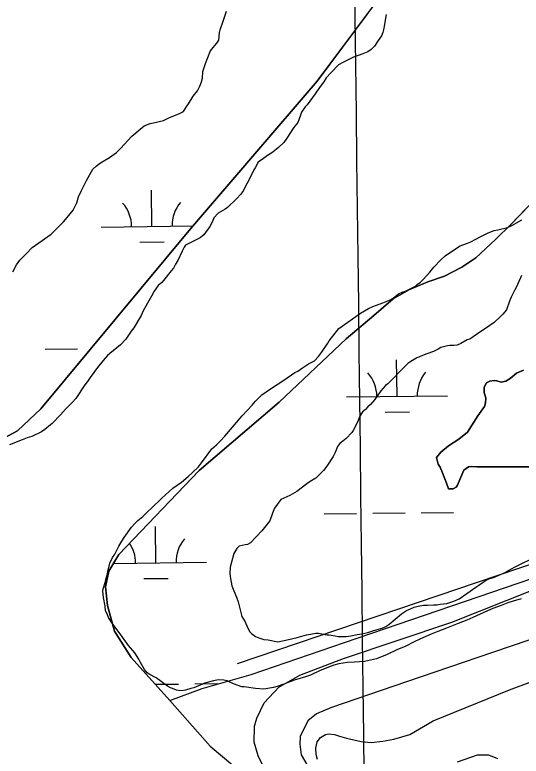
# Model space of a CAD drawing. Extents: x 3694830 to 3732949, y 415201 to 440970.
# Drawn here: x 3703884 to 3704384, y 430884 to 431617 of the extents above; entities that cross this region are included whole.
import ezdxf

# ---------------------------------------------------------------- set-up
doc = ezdxf.new("R2010")
doc.units = 0
for name, color, linetype in [('V-GRID-MAJR', 7, 'Continuous'), ('V-LEVE-TOET', 7, 'Continuous'), ('V-SITE-VEGE', 7, 'Continuous'), ('V-TOPO-SHOR', 7, 'Continuous'), ('V-WETL-SWMP', 7, 'Continuous')]:
    doc.layers.add(name, color=color, linetype=linetype)

msp = doc.modelspace()

# ---------------------------------------------------------------- linework, layer by layer
at = {"layer": 'V-GRID-MAJR'}
msp.add_spline([(3704347.28, 420679.41), (3704276.78, 426737.89), (3704206.26, 432798.3), (3704135.74, 438858.72), (3704135.72, 438860.65)], degree=3, dxfattribs=at)
at = {"layer": 'V-LEVE-TOET'}
for points in [[(3704129.44, 430873.24), (3704124.1, 430884.04), (3704120.43, 430897.73), (3704120.5, 430913.47), (3704123.02, 430921.34), (3704130.12, 430936.64), (3704144.69, 430951.91), (3704165.46, 430963.84), (3704208.63, 430980.23), (3704315.7, 431016.25), (3704425.28, 431059.71), (3704496.23, 431080.54), (3704580.05, 431106.71), (3704695, 431146), (3704800.43, 431185.34), (3704925.35, 431230.39), (3705032.02, 431269.72), (3705130.39, 431307.02), (3705200.11, 431330.76), (3705271.48, 431352.83), (3705360.29, 431385.19)], [(3705435.94, 431364.16), (3705325.96, 431325.67), (3705200.21, 431281.45), (3705041.68, 431224.93), (3704937.08, 431185.6), (3704815.91, 431145.5), (3704687.24, 431097.56), (3704555.69, 431052.53), (3704446.14, 431016.94), (3704356.08, 430986.24), (3704271.01, 430957.18), (3704196.72, 430931.8), (3704181.78, 430925.65), (3704173.46, 430918.64), (3704165.94, 430903.34), (3704165.49, 430895.47), (3704166.69, 430885.11), (3704172.45, 430875.55)]]:
    msp.add_lwpolyline(points, dxfattribs=at)
at = {"layer": 'V-SITE-VEGE'}
for points in [[(3703881.56, 431362.69), (3703885.31, 431369.43), (3703888.71, 431374.15), (3703895.16, 431380.88), (3703900.93, 431386.6), (3703903.98, 431388.95), (3703919.57, 431400.04), (3703931.79, 431412.15), (3703935.53, 431416.53), (3703941.3, 431423.6), (3703945.05, 431431.02), (3703946.77, 431436.76), (3703949.5, 431443.17), (3703954.61, 431452.95), (3703960.74, 431464.07), (3703964.13, 431467.1), (3703968.2, 431470.47), (3703977.35, 431475.83), (3703984.13, 431480.54), (3703988.2, 431484.57), (3703999.4, 431496.69), (3704007.54, 431503.75), (3704011.62, 431507.12), (3704017.37, 431509.46), (3704020.75, 431510.12), (3704030.57, 431512.44), (3704036.66, 431515.12), (3704045.8, 431518.8), (3704050.54, 431521.14), (3704053.61, 431526.54), (3704055.31, 431528.9), (3704060.07, 431536.31), (3704064.15, 431541.7), (3704066.53, 431546.08), (3704068.24, 431550.47), (3704069.27, 431554.18), (3704069.64, 431560.6), (3704072.04, 431568.7), (3704076.82, 431580.51), (3704078.18, 431582.53), (3704083.27, 431588.6), (3704085.31, 431591.63), (3704086.02, 431599.4), (3704086.71, 431602.1), (3704089.79, 431610.54), (3704092.87, 431620.32)], [(3704250.68, 431616.95), (3704249.98, 431611.54), (3704249.29, 431607.15), (3704248.25, 431602.09), (3704247.56, 431599.38), (3704246.2, 431596.01), (3704242.8, 431591.29), (3704239.4, 431585.9), (3704236, 431582.54), (3704232.61, 431580.18), (3704227.87, 431578.18), (3704218.4, 431574.84), (3704212.64, 431571.82), (3704207.9, 431569.81), (3704203.83, 431567.46), (3704196.36, 431559.72), (3704191.61, 431554.34), (3704189.23, 431550.63), (3704184.81, 431544.9), (3704180.73, 431538.5), (3704178.01, 431535.13), (3704172.57, 431527.72), (3704170.87, 431525.7), (3704167.13, 431520.64), (3704166.11, 431517.61), (3704163.37, 431510.19), (3704159.29, 431505.13), (3704152.49, 431494.69), (3704149.77, 431490.64), (3704144.34, 431485.6), (3704138.91, 431480.89), (3704133.49, 431477.53)], [(3704133.49, 431477.53), (3704129.43, 431474.85), (3704124.34, 431471.15), (3704121.27, 431465.42), (3704119.91, 431463.39), (3704116.84, 431456.65), (3704109.35, 431442.82), (3704106.97, 431439.46), (3704102.89, 431434.74), (3704094.07, 431426.33), (3704091.7, 431424.65), (3704084.58, 431420.63), (3704080.51, 431415.91), (3704079.14, 431412.54), (3704076.42, 431407.48), (3704070.64, 431399.39), (3704066.91, 431396.37), (3704060.47, 431393.02), (3704052.34, 431389), (3704050.98, 431386.97), (3704049.27, 431382.93), (3704044.84, 431373.82), (3704042.46, 431370.11), (3704040.42, 431366.41), (3704038.38, 431363.71), (3704030.56, 431353.94), (3704028.87, 431352.26), (3704025.47, 431349.23), (3704021.4, 431343.5), (3704018.67, 431338.45), (3704017.31, 431336.42), (3704010.5, 431323.95), (3704008.45, 431319.57), (3704001.3, 431307.43), (3703998.58, 431304.06), (3703993.48, 431295.97), (3703988.05, 431290.59), (3703984.66, 431287.56), (3703977.54, 431281.85), (3703975.16, 431279.83), (3703971.09, 431275.11), (3703965.31, 431268.04), (3703958.17, 431258.27), (3703955.45, 431254.23), (3703952.73, 431250.86), (3703943.89, 431237.38), (3703940.83, 431233.68), (3703936.76, 431229.98), (3703933.7, 431226.95), (3703928.95, 431221.22), (3703920.46, 431212.81), (3703918.77, 431211.47), (3703913.34, 431206.76), (3703909.95, 431204.4), (3703900.47, 431199.71), (3703895.73, 431198.38), (3703890.99, 431196.38), (3703878.47, 431191.7)], [(3704334.55, 431392.18), (3704339.62, 431394.87), (3704343.69, 431397.21), (3704351.82, 431401.23), (3704357.58, 431403.58), (3704361.3, 431404.24), (3704370.77, 431406.56), (3704375.18, 431408.57), (3704385, 431413.93)], [(3704099.83, 430955.2), (3704093.76, 430958.27), (3704090.38, 430958.96), (3704085.31, 430959.32), (3704083.29, 430958.99), (3704080.24, 430958.32), (3704071.11, 430956), (3704069.07, 430954.99), (3704060.61, 430951.31), (3704057.57, 430950.65), (3704052.49, 430948.98), (3704048.1, 430948.32), (3704045.39, 430948.67), (3704043.37, 430949.02), (3704039.66, 430950.72), (3704037.63, 430951.41), (3704034.6, 430953.11), (3704023.48, 430961.27), (3704016.4, 430964.68), (3704014.38, 430966.04), (3704012.02, 430969.43), (3704008, 430976.21), (3704006.32, 430979.59), (3704002.29, 430986.03), (3703995.9, 430993.16), (3703988.51, 431003.66), (3703979.77, 431015.19), (3703976.42, 431020.95), (3703975.42, 431023.66), (3703973.41, 431027.72), (3703973.09, 431032.12), (3703971.43, 431040.57), (3703970.79, 431047), (3703971.13, 431049.36), (3703973.19, 431056.45), (3703973.54, 431058.48), (3703975.25, 431064.21), (3703975.6, 431066.24), (3703977.66, 431074.68), (3703980.39, 431080.08), (3703982.43, 431083.45), (3703986.52, 431091.54), (3703989.58, 431096.26), (3703991.63, 431099.97), (3703999.1, 431110.07), (3704002.16, 431113.78), (3704005.22, 431116.8), (3704010.31, 431120.84), (3704015.05, 431125.55), (3704018.79, 431128.92), (3704028.97, 431139.01), (3704039.83, 431148.76), (3704048.3, 431154.81), (3704055.08, 431160.19), (3704059.49, 431164.23), (3704065.26, 431169.95), (3704068.32, 431173.65), (3704078.52, 431187.8), (3704082.93, 431191.5), (3704087, 431195.54), (3704091.41, 431200.25), (3704108.4, 431220.12), (3704118.25, 431230.89), (3704121.64, 431234.93), (3704127.75, 431240.99), (3704136.56, 431247.03), (3704149.78, 431255.43), (3704160.63, 431263.15), (3704163.34, 431264.49), (3704168.08, 431267.85), (3704174.18, 431271.54), (3704179.94, 431274.56), (3704184.01, 431278.94), (3704186.73, 431282.98), (3704193.19, 431292.08), (3704194.56, 431294.44), (3704204.07, 431306.56), (3704212.88, 431312.95), (3704225.43, 431321.68), (3704233.22, 431326.38), (3704237.62, 431328.39), (3704247.44, 431332.06), (3704254.21, 431334.74), (3704257.6, 431336.75), (3704261.32, 431339.44), (3704263.02, 431340.78), (3704267.42, 431342.79), (3704269.79, 431343.46), (3704279.95, 431348.48), (3704281.65, 431350.16), (3704284.7, 431352.52), (3704287.41, 431355.21), (3704293.87, 431362.28), (3704297.94, 431367.33), (3704304.73, 431374.4), (3704309.14, 431378.44), (3704319.31, 431385.49), (3704324.05, 431388.51), (3704326.76, 431389.51), (3704331.16, 431390.85), (3704334.55, 431392.18)], [(3704382.03, 431353.12), (3704379.3, 431347.04), (3704377.94, 431345.02), (3704374.53, 431337.6), (3704372.82, 431333.55), (3704369.75, 431325.12), (3704366.35, 431320.74), (3704363.97, 431318.38), (3704357.53, 431312.67), (3704349.05, 431306.62), (3704344.31, 431303.6), (3704333.46, 431296.21), (3704331.09, 431295.54), (3704324.66, 431291.85), (3704320.93, 431290.18), (3704317.89, 431289.85), (3704313.83, 431289.87), (3704311.46, 431289.54), (3704305.04, 431287.88), (3704302.33, 431286.21), (3704297.58, 431283.86), (3704291.15, 431281.52), (3704285.06, 431279.18), (3704283.03, 431278.17), (3704281, 431277.51), (3704274.22, 431273.48), (3704272.19, 431272.14), (3704270.15, 431270.12), (3704252.5, 431251.94), (3704250.13, 431250.27), (3704245.71, 431244.88), (3704239.59, 431236.46), (3704235.18, 431231.41), (3704232.8, 431229.05), (3704230.43, 431226.69), (3704227.38, 431224.34), (3704224.31, 431219.29), (3704223.28, 431215.57), (3704220.21, 431209.5), (3704218.17, 431205.79), (3704216.81, 431203.77), (3704211.38, 431197.71), (3704207.99, 431195.36), (3704204.94, 431193.01), (3704202.56, 431189.98), (3704200.5, 431183.9), (3704198.46, 431180.19), (3704192, 431170.42), (3704188.94, 431166.38), (3704181.13, 431158.64), (3704175.71, 431155.28), (3704172.32, 431152.93), (3704162.49, 431145.54), (3704155.71, 431141.51), (3704146.57, 431137.49), (3704140.45, 431129.07), (3704138.4, 431124.01), (3704135.67, 431116.59), (3704127.85, 431106.48), (3704116.65, 431094.7), (3704113.6, 431093.03), (3704111.57, 431092.7), (3704105.48, 431091.37), (3704103.11, 431089.01), (3704100.04, 431084.29), (3704096.61, 431070.79), (3704096.24, 431064.37), (3704096.89, 431059.3), (3704098.22, 431052.2), (3704100.22, 431047.12), (3704102.9, 431041.03), (3704104.57, 431036.29), (3704108.23, 431021.74), (3704111.25, 431016.66), (3704113.59, 431010.9), (3704115.94, 431006.84), (3704117.62, 431005.14), (3704121.66, 431002.08), (3704125.03, 431000.71), (3704129.76, 430999), (3704134.15, 430998.65), (3704143.6, 430996.92), (3704153.08, 430998.91), (3704162.89, 431001.23), (3704172.02, 431003.89), (3704176.08, 431004.55), (3704181.15, 431005.54), (3704183.86, 431005.53), (3704192.3, 431003.81), (3704194.33, 431003.8), (3704200.4, 431002.76), (3704203.44, 431002.07), (3704211.22, 431002.04), (3704215.95, 431002.69), (3704222.04, 431004.02), (3704226.77, 431004.67), (3704232.86, 431006), (3704236.59, 431007.34), (3704242, 431009), (3704246.74, 431010.33), (3704250.46, 431012.01)], [(3704384.76, 431359.19), (3704383.74, 431356.83), (3704382.03, 431353.12)], [(3704250.46, 431012.01), (3704253.51, 431014.02), (3704266.06, 431024.44), (3704270.81, 431027.8), (3704274.87, 431029.48), (3704278.6, 431031.15), (3704282.32, 431032.15), (3704287.73, 431033.14), (3704291.78, 431033.12), (3704297.53, 431033.43), (3704300.91, 431033.42), (3704304.29, 431034.08), (3704310.72, 431034.73), (3704317.82, 431037.07), (3704322.9, 431039.41), (3704330.7, 431044.45), (3704339.51, 431050.83), (3704342.56, 431052.84), (3704346.63, 431055.87), (3704348.66, 431057.21), (3704352.39, 431059.22), (3704357.13, 431060.55), (3704368.64, 431065.24), (3704371.01, 431066.92), (3704378.46, 431070.94), (3704383.54, 431073.62), (3704394.38, 431078.98)], [(3704384.41, 431039.48), (3704376.29, 431037.15), (3704371.21, 431035.48), (3704364.44, 431032.81), (3704356.32, 431029.8), (3704350.9, 431027.46), (3704336.68, 431020.76), (3704330.58, 431018.09), (3704322.12, 431015.08), (3704310.61, 431010.4), (3704301.81, 431007.06), (3704295.38, 431004.38), (3704284.88, 430999.69), (3704277.77, 430996.34), (3704270.32, 430992.66), (3704261.52, 430988.98), (3704251.7, 430984.29), (3704241.2, 430979.94), (3704229.36, 430977.29), (3704219.56, 430976.65), (3704212.46, 430976.35), (3704204, 430975.03), (3704198.93, 430973.7), (3704193.85, 430971.69), (3704185.05, 430968.01), (3704175.91, 430964), (3704171.17, 430962.33), (3704160, 430959), (3704149.51, 430954.98), (3704143.08, 430952.65), (3704139.36, 430951.65), (3704129.89, 430950), (3704121.78, 430950.71), (3704110.29, 430952.45), (3704108.27, 430952.46), (3704099.83, 430955.2)]]:
    msp.add_lwpolyline(points, dxfattribs=at)
at = {"layer": 'V-TOPO-SHOR'}
for p, q in [((3704256.05, 431649.8), (3704182.51, 431551.21)), ((3704182.51, 431551.21), (3704057.42, 431405.09)), ((3704374.58, 431409.93), (3704403.86, 431440.4)), ((3704057.42, 431405.09), (3703909.22, 431227.1)), ((3704359.03, 431394.51), (3704374.58, 431409.93)), ((3704339.52, 431376.6), (3704359.03, 431394.51)), ((3704325.8, 431367.3), (3704339.52, 431376.6)), ((3704308.49, 431358.37), (3704325.8, 431367.3)), ((3704291.9, 431352.68), (3704308.49, 431358.37)), ((3704273.15, 431344.84), (3704291.9, 431352.68)), ((3704257.64, 431335.91), (3704273.15, 431344.84)), ((3704238.49, 431319.43), (3704257.64, 431335.91)), ((3704211.4, 431296.51), (3704238.49, 431319.43)), ((3704144.9, 431233.8), (3704211.4, 431296.51)), ((3704386.63, 431265.58), (3704379.83, 431262.42)), ((3704379.83, 431262.42), (3704373.43, 431257.26)), ((3704349.89, 431252.77), (3704347.88, 431248.6)), ((3704353.48, 431254.55), (3704349.89, 431252.77)), ((3704357.48, 431255.33), (3704353.48, 431254.55)), ((3704360.26, 431254.72), (3704357.48, 431255.33)), ((3704364.64, 431253.51), (3704360.26, 431254.72)), ((3704369.04, 431254.69), (3704364.64, 431253.51)), ((3704373.43, 431257.26), (3704369.04, 431254.69)), ((3704347.88, 431248.6), (3704347.66, 431243.41)), ((3704347.66, 431243.41), (3704349.43, 431237.82)), ((3704349.43, 431237.82), (3704349.21, 431233.04)), ((3704065.78, 431166.1), (3704144.9, 431233.8)), ((3704348, 431229.46), (3704341.58, 431220.11)), ((3704349.21, 431233.04), (3704348, 431229.46)), ((3703909.22, 431227.1), (3703886.15, 431205.42)), ((3704341.58, 431220.11), (3704331.14, 431204.21)), ((3703886.15, 431205.42), (3703872.73, 431198.09)), ((3704331.14, 431204.21), (3704322.54, 431197.07)), ((3704322.54, 431197.07), (3704312.35, 431190.53)), ((3704312.35, 431190.53), (3704304.74, 431184.39)), ((3704304.74, 431184.39), (3704300.73, 431179.02)), ((3704300.73, 431179.02), (3704302.1, 431172.64)), ((3704302.1, 431172.64), (3704304.08, 431169.64)), ((3704332.19, 431169.72), (3704335.18, 431170.1)), ((3704335.18, 431170.1), (3704340.57, 431169.88)), ((3704340.57, 431169.88), (3704431.67, 431169.89)), ((3703986.6, 431083.29), (3704065.78, 431166.1)), ((3704304.08, 431169.64), (3704306.45, 431163.85)), ((3704306.45, 431163.85), (3704310.39, 431153.66)), ((3704323.57, 431157.19), (3704327.59, 431166.55)), ((3704327.59, 431166.55), (3704332.19, 431169.72)), ((3704321.35, 431151.82), (3704323.57, 431157.19)), ((3704310.39, 431153.66), (3704312.56, 431148.07)), ((3704312.56, 431148.07), (3704316.95, 431148.05)), ((3704316.95, 431148.05), (3704320.15, 431149.63)), ((3704320.15, 431149.63), (3704321.35, 431151.82)), ((3703976.45, 431066.77), (3703986.6, 431083.29)), ((3703973.15, 431051.31), (3703976.45, 431066.77)), ((3703975.23, 431032.58), (3703973.15, 431051.31)), ((3703982.32, 431007.36), (3703975.23, 431032.58)), ((3703998.77, 430981.37), (3703982.32, 431007.36)), ((3704036.77, 430938.64), (3703998.77, 430981.37)), ((3704036.77, 430938.64), (3704076.81, 430893.53)), ((3704076.81, 430893.53), (3704220.29, 430774.85))]:
    msp.add_line(p, q, dxfattribs=at)
for points in [[(3705984.42, 432472.76), (3706461.02, 431962.13), (3706512.08, 431894.04), (3706520.59, 431860), (3706503.57, 431808.93), (3706503.57, 431791.91), (3706435.48, 431757.87), (3705839.74, 431570.64), (3705737.62, 431536.6), (3705175.92, 431332.34), (3704580.17, 431136.6), (3704103.58, 430974.9)], [(3704183.07, 430880.55), (3704181.5, 430885.32), (3704181.13, 430891.68), (3704182.55, 430897.83), (3704185.74, 430902.18), (3704190.72, 430905.33), (3704194.29, 430905.91), (3704199.85, 430905.1), (3704204.8, 430903.68), (3704211.74, 430901.67), (3704226.22, 430898.23), (3704235.94, 430897.4), (3704247.46, 430898.54), (3704258.39, 430900.68), (3704274.09, 430905.18), (3704297.17, 430918.58), (3704372.73, 430949.23), (3704518.47, 431003.79), (3704673.93, 431057.92)], [(3704361.33, 430881.19), (3704352.41, 430884.6), (3704340.7, 430884.65), (3704321.02, 430877.79)]]:
    msp.add_lwpolyline(points, dxfattribs=at)
at = {"layer": 'V-WETL-SWMP'}
for p, q in [((3704019.1, 431407.53), (3704018.67, 431443.53)), ((3703969.1, 431406.93), (3704059.92, 431408.02)), ((3704007.28, 431391.96), (3704031.28, 431392.24)), ((3703913.69, 431286.19), (3703945.69, 431286.57)), ((3704261.59, 431239.6), (3704261.16, 431275.59)), ((3704211.59, 431239), (3704311.59, 431240.19)), ((3704249.78, 431224.02), (3704273.77, 431224.31)), ((3704189.56, 431123.3), (3704221.56, 431123.68)), ((3704237.56, 431123.87), (3704269.56, 431124.25)), ((3704285.56, 431124.44), (3704317.56, 431124.82)), ((3704023.07, 431074.88), (3704022.64, 431110.88)), ((3703981.12, 431074.38), (3704073.06, 431075.47)), ((3704011.25, 431059.31), (3704035.25, 431059.59)), ((3704022.41, 430954.79), (3704045.65, 430955.07)), ((3704061.65, 430955.26), (3704086.11, 430955.55))]:
    msp.add_line(p, q, dxfattribs=at)
for points in [[(3703872.73, 431198.09), (3703886.15, 431205.42), (3703909.22, 431227.1), (3704057.42, 431405.09), (3704182.51, 431551.21), (3704256.05, 431649.8)], [(3704403.86, 431440.4), (3704374.58, 431409.93), (3704359.03, 431394.51), (3704339.52, 431376.6), (3704325.8, 431367.3), (3704308.49, 431358.37), (3704291.9, 431352.68), (3704273.15, 431344.84), (3704257.64, 431335.91), (3704238.49, 431319.43), (3704211.4, 431296.51), (3704144.9, 431233.8), (3704065.78, 431166.1), (3703986.6, 431083.29), (3703976.45, 431066.77), (3703973.15, 431051.31), (3703975.23, 431032.58), (3703982.32, 431007.36), (3703998.77, 430981.37), (3704036.77, 430938.64), (3704068.99, 430950.62), (3704117.4, 430964.56), (3704209.51, 430996.01), (3704448.07, 431077.55)], [(3704431.67, 431169.89), (3704340.57, 431169.88), (3704335.18, 431170.1), (3704332.19, 431169.72), (3704327.59, 431166.55), (3704323.57, 431157.19), (3704321.35, 431151.82), (3704320.15, 431149.63), (3704316.95, 431148.05), (3704312.56, 431148.07), (3704310.39, 431153.66), (3704306.45, 431163.85), (3704304.08, 431169.64), (3704302.1, 431172.64), (3704300.73, 431179.02), (3704304.74, 431184.39), (3704312.35, 431190.53), (3704322.54, 431197.07), (3704331.14, 431204.21), (3704341.58, 431220.11), (3704348, 431229.46), (3704349.21, 431233.04), (3704349.43, 431237.82), (3704347.66, 431243.41), (3704347.88, 431248.6), (3704349.89, 431252.77), (3704353.48, 431254.55), (3704357.48, 431255.33), (3704360.26, 431254.72), (3704364.64, 431253.51), (3704369.04, 431254.69), (3704373.43, 431257.26), (3704379.83, 431262.42), (3704386.63, 431265.58)]]:
    msp.add_lwpolyline(points, dxfattribs=at)
for centre, start, end in [((3703963.85, 431407.35), 359.91153, 41.45519), ((3704074.33, 431408.66), 139.91153, 181.45518), ((3704206.35, 431239.41), 359.91153, 41.45519), ((3704316.82, 431240.73), 139.91153, 181.45518), ((3704078.3, 431076.01), 139.91153, 181.45518), ((3703967.82, 431074.69), 359.91153, 33.77648)]:
    msp.add_arc(centre, 35.25, start, end, dxfattribs=at)

doc.saveas('drawing.dxf')
